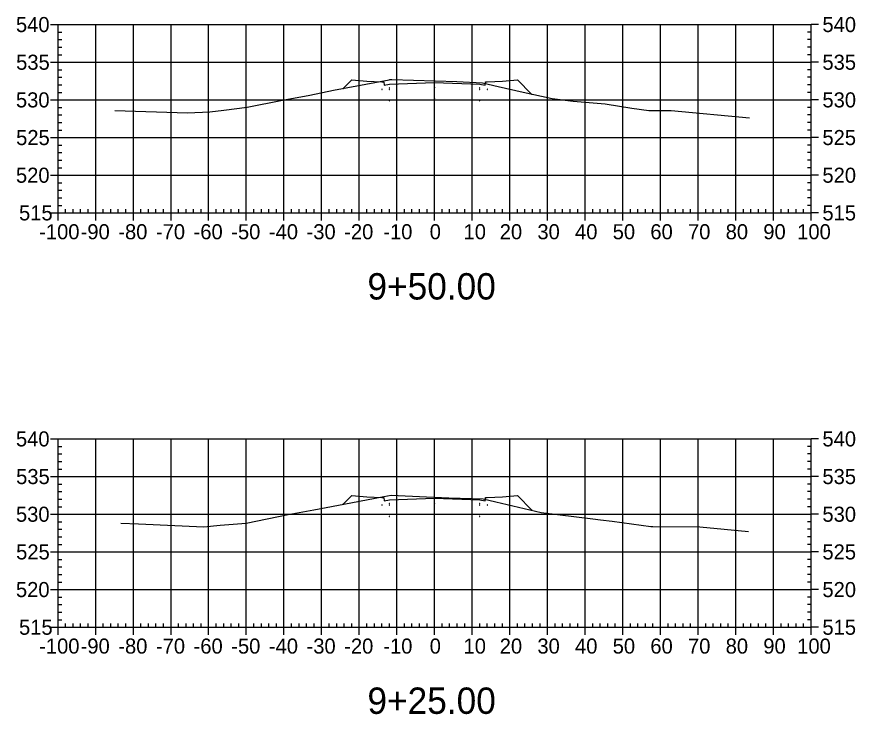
# Model space of a CAD drawing. Extents: x 708103 to 717568, y 374476 to 378707.
# Drawn here: x 716520.5 to 716743.2, y 376975 to 377160.1 of the extents above; entities that cross this region are included whole.
import ezdxf

# ---------------------------------------------------------------- set-up
doc = ezdxf.new("R2010")
doc.units = 0
for name, color, linetype in [('1', 7, 'Continuous'), ('14', 7, 'Continuous'), ('22', 7, 'Continuous'), ('57', 7, 'Continuous'), ('Existing', 7, 'Continuous')]:
    doc.layers.add(name, color=color, linetype=linetype)

msp = doc.modelspace()

# ---------------------------------------------------------------- linework, layer by layer
for points in [[(716617.45, 377140.83), (716617.55, 377140.83), (716617.55, 377140.93), (716617.45, 377140.93)], [(716619.45, 377141.16), (716619.55, 377141.16), (716619.55, 377141.26), (716619.45, 377141.26)], [(716619.45, 377140.83), (716619.55, 377140.83), (716619.55, 377140.93), (716619.45, 377140.93)], [(716631.45, 377141.31), (716631.55, 377141.31), (716631.55, 377141.41), (716631.45, 377141.41)], [(716643.45, 377141.16), (716643.55, 377141.16), (716643.55, 377141.26), (716643.45, 377141.26)], [(716643.45, 377140.83), (716643.55, 377140.83), (716643.55, 377140.93), (716643.45, 377140.93)], [(716645.45, 377140.83), (716645.55, 377140.83), (716645.55, 377140.93), (716645.45, 377140.93)], [(716619.45, 377137.83), (716619.55, 377137.83), (716619.55, 377137.93), (716619.45, 377137.93)], [(716631.45, 377138.31), (716631.55, 377138.31), (716631.55, 377138.41), (716631.45, 377138.41)], [(716643.45, 377137.83), (716643.55, 377137.83), (716643.55, 377137.93), (716643.45, 377137.93)], [(716619.45, 377030.8), (716619.55, 377030.8), (716619.55, 377030.9), (716619.45, 377030.9)], [(716631.45, 377030.95), (716631.55, 377030.95), (716631.55, 377031.05), (716631.45, 377031.05)], [(716643.45, 377030.8), (716643.55, 377030.8), (716643.55, 377030.9), (716643.45, 377030.9)], [(716617.45, 377030.47), (716617.55, 377030.47), (716617.55, 377030.57), (716617.45, 377030.57)], [(716619.45, 377030.47), (716619.55, 377030.47), (716619.55, 377030.57), (716619.45, 377030.57)], [(716643.45, 377030.47), (716643.55, 377030.47), (716643.55, 377030.57), (716643.45, 377030.57)], [(716645.45, 377030.47), (716645.55, 377030.47), (716645.55, 377030.57), (716645.45, 377030.57)], [(716619.45, 377027.47), (716619.55, 377027.47), (716619.55, 377027.57), (716619.45, 377027.57)], [(716631.45, 377027.95), (716631.55, 377027.95), (716631.55, 377028.05), (716631.45, 377028.05)], [(716643.45, 377027.47), (716643.55, 377027.47), (716643.55, 377027.57), (716643.45, 377027.57)]]:
    msp.add_lwpolyline(points, close=True)
at = {"layer": '14'}
for points in [[(716607.24, 377141.1), (716607.24, 377141.15), (716607.24, 377141.1), (716607.19, 377141.1), (716607.24, 377141.1), (716607.24, 377141.05), (716607.24, 377141.1), (716607.29, 377141.1)], [(716657.23, 377139.62), (716657.23, 377139.67), (716657.23, 377139.62), (716657.18, 377139.62), (716657.23, 377139.62), (716657.23, 377139.57), (716657.23, 377139.62), (716657.28, 377139.62)], [(716607.22, 377030.72), (716607.22, 377030.77), (716607.22, 377030.72), (716607.17, 377030.72), (716607.22, 377030.72), (716607.22, 377030.67), (716607.22, 377030.72), (716607.27, 377030.72)], [(716657.35, 377029.15), (716657.35, 377029.2), (716657.35, 377029.15), (716657.3, 377029.15), (716657.35, 377029.15), (716657.35, 377029.1), (716657.35, 377029.15), (716657.4, 377029.15)]]:
    msp.add_lwpolyline(points, dxfattribs=at)
at = {"layer": '22'}
for points in [[(716607.24, 377141.1), (716609.5, 377143.36), (716613.5, 377143.04), (716617.5, 377142.88), (716618, 377142.88), (716618.08, 377141.96), (716619.5, 377142.21), (716631.5, 377142.69), (716643.5, 377142.21), (716644.91, 377141.96), (716645, 377142.88), (716645.5, 377142.88), (716649.5, 377143.04), (716653.5, 377143.36), (716657.23, 377139.62)], [(716607.22, 377030.72), (716609.5, 377033), (716613.5, 377032.68), (716617.5, 377032.52), (716618, 377032.52), (716618.08, 377031.6), (716619.5, 377031.85), (716631.5, 377032.33), (716643.5, 377031.85), (716644.91, 377031.6), (716645, 377032.52), (716645.5, 377032.52), (716649.5, 377032.68), (716653.5, 377033), (716657.35, 377029.15)]]:
    msp.add_lwpolyline(points, dxfattribs=at)
at = {"layer": '57'}
for p, q in [((716529.5, 377158.07), (716531.5, 377158.07)), ((716531.5, 377158.07), (716731.5, 377158.07)), ((716531.5, 377108.07), (716531.5, 377158.07)), ((716531.5, 377108.07), (716531.5, 377158.07)), ((716541.5, 377108.07), (716541.5, 377158.07)), ((716551.5, 377108.07), (716551.5, 377158.07)), ((716561.5, 377108.07), (716561.5, 377158.07)), ((716571.5, 377108.07), (716571.5, 377158.07)), ((716581.5, 377108.07), (716581.5, 377158.07)), ((716591.5, 377108.07), (716591.5, 377158.07)), ((716601.5, 377108.07), (716601.5, 377158.07)), ((716611.5, 377108.07), (716611.5, 377158.07)), ((716621.5, 377108.07), (716621.5, 377158.07)), ((716631.5, 377108.07), (716631.5, 377158.07)), ((716641.5, 377108.07), (716641.5, 377158.07)), ((716651.5, 377108.07), (716651.5, 377158.07)), ((716661.5, 377108.07), (716661.5, 377158.07)), ((716671.5, 377108.07), (716671.5, 377158.07)), ((716681.5, 377108.07), (716681.5, 377158.07)), ((716691.5, 377108.07), (716691.5, 377158.07)), ((716701.5, 377108.07), (716701.5, 377158.07)), ((716711.5, 377108.07), (716711.5, 377158.07)), ((716721.5, 377108.07), (716721.5, 377158.07)), ((716731.5, 377108.07), (716731.5, 377158.07)), ((716731.5, 377108.07), (716731.5, 377158.07)), ((716733.5, 377158.07), (716731.5, 377158.07)), ((716531.5, 377156.07), (716532.5, 377156.07)), ((716731.5, 377156.07), (716730.5, 377156.07)), ((716531.5, 377154.07), (716532.5, 377154.07)), ((716731.5, 377154.07), (716730.5, 377154.07)), ((716531.5, 377152.07), (716532.5, 377152.07)), ((716731.5, 377152.07), (716730.5, 377152.07)), ((716531.5, 377150.07), (716532.5, 377150.07)), ((716731.5, 377150.07), (716730.5, 377150.07)), ((716529.5, 377148.07), (716531.5, 377148.07)), ((716531.5, 377148.07), (716731.5, 377148.07)), ((716733.5, 377148.07), (716731.5, 377148.07)), ((716531.5, 377146.07), (716532.5, 377146.07)), ((716731.5, 377146.07), (716730.5, 377146.07)), ((716531.5, 377144.07), (716532.5, 377144.07)), ((716531.5, 377142.07), (716532.5, 377142.07)), ((716731.5, 377144.07), (716730.5, 377144.07)), ((716731.5, 377142.07), (716730.5, 377142.07)), ((716531.5, 377140.07), (716532.5, 377140.07)), ((716731.5, 377140.07), (716730.5, 377140.07)), ((716529.5, 377138.07), (716531.5, 377138.07)), ((716531.5, 377138.07), (716731.5, 377138.07)), ((716733.5, 377138.07), (716731.5, 377138.07)), ((716531.5, 377136.07), (716532.5, 377136.07)), ((716731.5, 377136.07), (716730.5, 377136.07)), ((716531.5, 377134.07), (716532.5, 377134.07)), ((716731.5, 377134.07), (716730.5, 377134.07)), ((716531.5, 377132.07), (716532.5, 377132.07)), ((716731.5, 377132.07), (716730.5, 377132.07)), ((716531.5, 377130.07), (716532.5, 377130.07)), ((716731.5, 377130.07), (716730.5, 377130.07)), ((716529.5, 377128.07), (716531.5, 377128.07)), ((716531.5, 377128.07), (716731.5, 377128.07)), ((716733.5, 377128.07), (716731.5, 377128.07)), ((716531.5, 377126.07), (716532.5, 377126.07)), ((716731.5, 377126.07), (716730.5, 377126.07)), ((716531.5, 377124.07), (716532.5, 377124.07)), ((716531.5, 377122.07), (716532.5, 377122.07)), ((716731.5, 377124.07), (716730.5, 377124.07)), ((716731.5, 377122.07), (716730.5, 377122.07)), ((716531.5, 377120.07), (716532.5, 377120.07)), ((716731.5, 377120.07), (716730.5, 377120.07)), ((716529.5, 377118.07), (716531.5, 377118.07)), ((716531.5, 377118.07), (716731.5, 377118.07)), ((716733.5, 377118.07), (716731.5, 377118.07)), ((716531.5, 377116.07), (716532.5, 377116.07)), ((716731.5, 377116.07), (716730.5, 377116.07)), ((716531.5, 377114.07), (716532.5, 377114.07)), ((716731.5, 377114.07), (716730.5, 377114.07)), ((716531.5, 377112.07), (716532.5, 377112.07)), ((716731.5, 377112.07), (716730.5, 377112.07)), ((716531.5, 377110.07), (716532.5, 377110.07)), ((716533.5, 377108.07), (716533.5, 377109.07)), ((716535.5, 377108.07), (716535.5, 377109.07)), ((716537.5, 377108.07), (716537.5, 377109.07)), ((716539.5, 377108.07), (716539.5, 377109.07)), ((716543.5, 377108.07), (716543.5, 377109.07)), ((716545.5, 377108.07), (716545.5, 377109.07)), ((716547.5, 377108.07), (716547.5, 377109.07)), ((716549.5, 377108.07), (716549.5, 377109.07)), ((716553.5, 377108.07), (716553.5, 377109.07)), ((716555.5, 377108.07), (716555.5, 377109.07)), ((716557.5, 377108.07), (716557.5, 377109.07)), ((716559.5, 377108.07), (716559.5, 377109.07)), ((716563.5, 377108.07), (716563.5, 377109.07)), ((716565.5, 377108.07), (716565.5, 377109.07)), ((716567.5, 377108.07), (716567.5, 377109.07)), ((716569.5, 377108.07), (716569.5, 377109.07)), ((716573.5, 377108.07), (716573.5, 377109.07)), ((716575.5, 377108.07), (716575.5, 377109.07)), ((716577.5, 377108.07), (716577.5, 377109.07)), ((716579.5, 377108.07), (716579.5, 377109.07)), ((716583.5, 377108.07), (716583.5, 377109.07)), ((716585.5, 377108.07), (716585.5, 377109.07)), ((716587.5, 377108.07), (716587.5, 377109.07)), ((716589.5, 377108.07), (716589.5, 377109.07)), ((716593.5, 377108.07), (716593.5, 377109.07)), ((716595.5, 377108.07), (716595.5, 377109.07)), ((716597.5, 377108.07), (716597.5, 377109.07)), ((716599.5, 377108.07), (716599.5, 377109.07)), ((716603.5, 377108.07), (716603.5, 377109.07)), ((716605.5, 377108.07), (716605.5, 377109.07)), ((716607.5, 377108.07), (716607.5, 377109.07)), ((716609.5, 377108.07), (716609.5, 377109.07)), ((716613.5, 377108.07), (716613.5, 377109.07)), ((716615.5, 377108.07), (716615.5, 377109.07)), ((716617.5, 377108.07), (716617.5, 377109.07)), ((716619.5, 377108.07), (716619.5, 377109.07)), ((716623.5, 377108.07), (716623.5, 377109.07)), ((716625.5, 377108.07), (716625.5, 377109.07)), ((716627.5, 377108.07), (716627.5, 377109.07)), ((716629.5, 377108.07), (716629.5, 377109.07)), ((716633.5, 377108.07), (716633.5, 377109.07)), ((716635.5, 377108.07), (716635.5, 377109.07)), ((716637.5, 377108.07), (716637.5, 377109.07)), ((716639.5, 377108.07), (716639.5, 377109.07)), ((716643.5, 377108.07), (716643.5, 377109.07)), ((716645.5, 377108.07), (716645.5, 377109.07)), ((716647.5, 377108.07), (716647.5, 377109.07)), ((716649.5, 377108.07), (716649.5, 377109.07)), ((716653.5, 377108.07), (716653.5, 377109.07)), ((716655.5, 377108.07), (716655.5, 377109.07)), ((716657.5, 377108.07), (716657.5, 377109.07)), ((716659.5, 377108.07), (716659.5, 377109.07)), ((716663.5, 377108.07), (716663.5, 377109.07)), ((716665.5, 377108.07), (716665.5, 377109.07)), ((716667.5, 377108.07), (716667.5, 377109.07)), ((716669.5, 377108.07), (716669.5, 377109.07)), ((716673.5, 377108.07), (716673.5, 377109.07)), ((716675.5, 377108.07), (716675.5, 377109.07)), ((716677.5, 377108.07), (716677.5, 377109.07)), ((716679.5, 377108.07), (716679.5, 377109.07)), ((716683.5, 377108.07), (716683.5, 377109.07)), ((716685.5, 377108.07), (716685.5, 377109.07)), ((716687.5, 377108.07), (716687.5, 377109.07)), ((716689.5, 377108.07), (716689.5, 377109.07)), ((716693.5, 377108.07), (716693.5, 377109.07)), ((716695.5, 377108.07), (716695.5, 377109.07)), ((716697.5, 377108.07), (716697.5, 377109.07)), ((716699.5, 377108.07), (716699.5, 377109.07)), ((716703.5, 377108.07), (716703.5, 377109.07)), ((716705.5, 377108.07), (716705.5, 377109.07)), ((716707.5, 377108.07), (716707.5, 377109.07)), ((716709.5, 377108.07), (716709.5, 377109.07)), ((716713.5, 377108.07), (716713.5, 377109.07)), ((716715.5, 377108.07), (716715.5, 377109.07)), ((716717.5, 377108.07), (716717.5, 377109.07)), ((716719.5, 377108.07), (716719.5, 377109.07)), ((716723.5, 377108.07), (716723.5, 377109.07)), ((716725.5, 377108.07), (716725.5, 377109.07)), ((716727.5, 377108.07), (716727.5, 377109.07)), ((716729.5, 377108.07), (716729.5, 377109.07)), ((716731.5, 377110.07), (716730.5, 377110.07)), ((716529.5, 377108.07), (716531.5, 377108.07)), ((716531.5, 377108.07), (716731.5, 377108.07)), ((716531.5, 377108.07), (716731.5, 377108.07)), ((716531.5, 377106.07), (716531.5, 377108.07)), ((716541.5, 377106.07), (716541.5, 377108.07)), ((716551.5, 377106.07), (716551.5, 377108.07)), ((716561.5, 377106.07), (716561.5, 377108.07)), ((716571.5, 377106.07), (716571.5, 377108.07)), ((716581.5, 377106.07), (716581.5, 377108.07)), ((716591.5, 377106.07), (716591.5, 377108.07)), ((716601.5, 377106.07), (716601.5, 377108.07)), ((716611.5, 377106.07), (716611.5, 377108.07)), ((716621.5, 377106.07), (716621.5, 377108.07)), ((716631.5, 377106.07), (716631.5, 377108.07)), ((716641.5, 377106.07), (716641.5, 377108.07)), ((716651.5, 377106.07), (716651.5, 377108.07)), ((716661.5, 377106.07), (716661.5, 377108.07)), ((716671.5, 377106.07), (716671.5, 377108.07)), ((716681.5, 377106.07), (716681.5, 377108.07)), ((716691.5, 377106.07), (716691.5, 377108.07)), ((716701.5, 377106.07), (716701.5, 377108.07)), ((716711.5, 377106.07), (716711.5, 377108.07)), ((716721.5, 377106.07), (716721.5, 377108.07)), ((716731.5, 377106.07), (716731.5, 377108.07)), ((716733.5, 377108.07), (716731.5, 377108.07)), ((716529.5, 377048.07), (716531.5, 377048.07)), ((716531.5, 377048.07), (716731.5, 377048.07)), ((716531.5, 376998.07), (716531.5, 377048.07)), ((716531.5, 376998.07), (716531.5, 377048.07)), ((716541.5, 376998.07), (716541.5, 377048.07)), ((716551.5, 376998.07), (716551.5, 377048.07)), ((716561.5, 376998.07), (716561.5, 377048.07)), ((716571.5, 376998.07), (716571.5, 377048.07)), ((716581.5, 376998.07), (716581.5, 377048.07)), ((716591.5, 376998.07), (716591.5, 377048.07)), ((716601.5, 376998.07), (716601.5, 377048.07)), ((716611.5, 376998.07), (716611.5, 377048.07)), ((716621.5, 376998.07), (716621.5, 377048.07)), ((716631.5, 376998.07), (716631.5, 377048.07)), ((716641.5, 376998.07), (716641.5, 377048.07)), ((716651.5, 376998.07), (716651.5, 377048.07)), ((716661.5, 376998.07), (716661.5, 377048.07)), ((716671.5, 376998.07), (716671.5, 377048.07)), ((716681.5, 376998.07), (716681.5, 377048.07)), ((716691.5, 376998.07), (716691.5, 377048.07)), ((716701.5, 376998.07), (716701.5, 377048.07)), ((716711.5, 376998.07), (716711.5, 377048.07)), ((716721.5, 376998.07), (716721.5, 377048.07)), ((716731.5, 376998.07), (716731.5, 377048.07)), ((716731.5, 376998.07), (716731.5, 377048.07)), ((716733.5, 377048.07), (716731.5, 377048.07)), ((716531.5, 377046.07), (716532.5, 377046.07)), ((716731.5, 377046.07), (716730.5, 377046.07)), ((716531.5, 377044.07), (716532.5, 377044.07)), ((716531.5, 377042.07), (716532.5, 377042.07)), ((716731.5, 377044.07), (716730.5, 377044.07)), ((716731.5, 377042.07), (716730.5, 377042.07)), ((716531.5, 377040.07), (716532.5, 377040.07)), ((716731.5, 377040.07), (716730.5, 377040.07)), ((716529.5, 377038.07), (716531.5, 377038.07)), ((716531.5, 377038.07), (716731.5, 377038.07)), ((716733.5, 377038.07), (716731.5, 377038.07)), ((716531.5, 377036.07), (716532.5, 377036.07)), ((716731.5, 377036.07), (716730.5, 377036.07)), ((716531.5, 377034.07), (716532.5, 377034.07)), ((716731.5, 377034.07), (716730.5, 377034.07)), ((716531.5, 377032.07), (716532.5, 377032.07)), ((716731.5, 377032.07), (716730.5, 377032.07)), ((716531.5, 377030.07), (716532.5, 377030.07)), ((716731.5, 377030.07), (716730.5, 377030.07)), ((716529.5, 377028.07), (716531.5, 377028.07)), ((716531.5, 377028.07), (716731.5, 377028.07)), ((716733.5, 377028.07), (716731.5, 377028.07)), ((716531.5, 377026.07), (716532.5, 377026.07)), ((716531.5, 377024.07), (716532.5, 377024.07)), ((716731.5, 377026.07), (716730.5, 377026.07)), ((716731.5, 377024.07), (716730.5, 377024.07)), ((716531.5, 377022.07), (716532.5, 377022.07)), ((716731.5, 377022.07), (716730.5, 377022.07)), ((716531.5, 377020.07), (716532.5, 377020.07)), ((716731.5, 377020.07), (716730.5, 377020.07)), ((716529.5, 377018.07), (716531.5, 377018.07)), ((716531.5, 377018.07), (716731.5, 377018.07)), ((716733.5, 377018.07), (716731.5, 377018.07)), ((716531.5, 377016.07), (716532.5, 377016.07)), ((716731.5, 377016.07), (716730.5, 377016.07)), ((716531.5, 377014.07), (716532.5, 377014.07)), ((716731.5, 377014.07), (716730.5, 377014.07)), ((716531.5, 377012.07), (716532.5, 377012.07)), ((716731.5, 377012.07), (716730.5, 377012.07)), ((716531.5, 377010.07), (716532.5, 377010.07)), ((716731.5, 377010.07), (716730.5, 377010.07)), ((716529.5, 377008.07), (716531.5, 377008.07)), ((716531.5, 377008.07), (716731.5, 377008.07)), ((716733.5, 377008.07), (716731.5, 377008.07)), ((716531.5, 377006.07), (716532.5, 377006.07)), ((716531.5, 377004.07), (716532.5, 377004.07)), ((716731.5, 377006.07), (716730.5, 377006.07)), ((716731.5, 377004.07), (716730.5, 377004.07)), ((716531.5, 377002.07), (716532.5, 377002.07)), ((716731.5, 377002.07), (716730.5, 377002.07)), ((716531.5, 377000.07), (716532.5, 377000.07)), ((716731.5, 377000.07), (716730.5, 377000.07)), ((716529.5, 376998.07), (716531.5, 376998.07)), ((716531.5, 376998.07), (716731.5, 376998.07)), ((716531.5, 376998.07), (716731.5, 376998.07)), ((716531.5, 376996.07), (716531.5, 376998.07)), ((716533.5, 376998.07), (716533.5, 376999.07)), ((716535.5, 376998.07), (716535.5, 376999.07)), ((716537.5, 376998.07), (716537.5, 376999.07)), ((716539.5, 376998.07), (716539.5, 376999.07)), ((716541.5, 376996.07), (716541.5, 376998.07)), ((716543.5, 376998.07), (716543.5, 376999.07)), ((716545.5, 376998.07), (716545.5, 376999.07)), ((716547.5, 376998.07), (716547.5, 376999.07)), ((716549.5, 376998.07), (716549.5, 376999.07)), ((716551.5, 376996.07), (716551.5, 376998.07)), ((716553.5, 376998.07), (716553.5, 376999.07)), ((716555.5, 376998.07), (716555.5, 376999.07)), ((716557.5, 376998.07), (716557.5, 376999.07)), ((716559.5, 376998.07), (716559.5, 376999.07)), ((716561.5, 376996.07), (716561.5, 376998.07)), ((716563.5, 376998.07), (716563.5, 376999.07)), ((716565.5, 376998.07), (716565.5, 376999.07)), ((716567.5, 376998.07), (716567.5, 376999.07)), ((716569.5, 376998.07), (716569.5, 376999.07)), ((716571.5, 376996.07), (716571.5, 376998.07)), ((716573.5, 376998.07), (716573.5, 376999.07)), ((716575.5, 376998.07), (716575.5, 376999.07)), ((716577.5, 376998.07), (716577.5, 376999.07)), ((716579.5, 376998.07), (716579.5, 376999.07)), ((716581.5, 376996.07), (716581.5, 376998.07)), ((716583.5, 376998.07), (716583.5, 376999.07)), ((716585.5, 376998.07), (716585.5, 376999.07)), ((716587.5, 376998.07), (716587.5, 376999.07)), ((716589.5, 376998.07), (716589.5, 376999.07)), ((716591.5, 376996.07), (716591.5, 376998.07)), ((716593.5, 376998.07), (716593.5, 376999.07)), ((716595.5, 376998.07), (716595.5, 376999.07)), ((716597.5, 376998.07), (716597.5, 376999.07)), ((716599.5, 376998.07), (716599.5, 376999.07)), ((716601.5, 376996.07), (716601.5, 376998.07)), ((716603.5, 376998.07), (716603.5, 376999.07)), ((716605.5, 376998.07), (716605.5, 376999.07)), ((716607.5, 376998.07), (716607.5, 376999.07)), ((716609.5, 376998.07), (716609.5, 376999.07)), ((716611.5, 376996.07), (716611.5, 376998.07)), ((716613.5, 376998.07), (716613.5, 376999.07)), ((716615.5, 376998.07), (716615.5, 376999.07)), ((716617.5, 376998.07), (716617.5, 376999.07)), ((716619.5, 376998.07), (716619.5, 376999.07)), ((716621.5, 376996.07), (716621.5, 376998.07)), ((716623.5, 376998.07), (716623.5, 376999.07)), ((716625.5, 376998.07), (716625.5, 376999.07)), ((716627.5, 376998.07), (716627.5, 376999.07)), ((716629.5, 376998.07), (716629.5, 376999.07)), ((716631.5, 376996.07), (716631.5, 376998.07)), ((716633.5, 376998.07), (716633.5, 376999.07)), ((716635.5, 376998.07), (716635.5, 376999.07)), ((716637.5, 376998.07), (716637.5, 376999.07)), ((716639.5, 376998.07), (716639.5, 376999.07)), ((716641.5, 376996.07), (716641.5, 376998.07)), ((716643.5, 376998.07), (716643.5, 376999.07)), ((716645.5, 376998.07), (716645.5, 376999.07)), ((716647.5, 376998.07), (716647.5, 376999.07)), ((716649.5, 376998.07), (716649.5, 376999.07)), ((716651.5, 376996.07), (716651.5, 376998.07)), ((716653.5, 376998.07), (716653.5, 376999.07)), ((716655.5, 376998.07), (716655.5, 376999.07)), ((716657.5, 376998.07), (716657.5, 376999.07)), ((716659.5, 376998.07), (716659.5, 376999.07)), ((716661.5, 376996.07), (716661.5, 376998.07)), ((716663.5, 376998.07), (716663.5, 376999.07)), ((716665.5, 376998.07), (716665.5, 376999.07)), ((716667.5, 376998.07), (716667.5, 376999.07)), ((716669.5, 376998.07), (716669.5, 376999.07)), ((716671.5, 376996.07), (716671.5, 376998.07)), ((716673.5, 376998.07), (716673.5, 376999.07)), ((716675.5, 376998.07), (716675.5, 376999.07)), ((716677.5, 376998.07), (716677.5, 376999.07)), ((716679.5, 376998.07), (716679.5, 376999.07)), ((716681.5, 376996.07), (716681.5, 376998.07)), ((716683.5, 376998.07), (716683.5, 376999.07)), ((716685.5, 376998.07), (716685.5, 376999.07)), ((716687.5, 376998.07), (716687.5, 376999.07)), ((716689.5, 376998.07), (716689.5, 376999.07)), ((716691.5, 376996.07), (716691.5, 376998.07)), ((716693.5, 376998.07), (716693.5, 376999.07)), ((716695.5, 376998.07), (716695.5, 376999.07)), ((716697.5, 376998.07), (716697.5, 376999.07)), ((716699.5, 376998.07), (716699.5, 376999.07)), ((716701.5, 376996.07), (716701.5, 376998.07)), ((716703.5, 376998.07), (716703.5, 376999.07)), ((716705.5, 376998.07), (716705.5, 376999.07)), ((716707.5, 376998.07), (716707.5, 376999.07)), ((716709.5, 376998.07), (716709.5, 376999.07)), ((716711.5, 376996.07), (716711.5, 376998.07)), ((716713.5, 376998.07), (716713.5, 376999.07)), ((716715.5, 376998.07), (716715.5, 376999.07)), ((716717.5, 376998.07), (716717.5, 376999.07)), ((716719.5, 376998.07), (716719.5, 376999.07)), ((716721.5, 376996.07), (716721.5, 376998.07)), ((716723.5, 376998.07), (716723.5, 376999.07)), ((716725.5, 376998.07), (716725.5, 376999.07)), ((716727.5, 376998.07), (716727.5, 376999.07)), ((716729.5, 376998.07), (716729.5, 376999.07)), ((716731.5, 376996.07), (716731.5, 376998.07)), ((716733.5, 376998.07), (716731.5, 376998.07))]:
    msp.add_line(p, q, dxfattribs=at)
at = {"layer": 'Existing'}
for points in [[(716546.6, 377135.22), (716565.9, 377134.6), (716571.8, 377134.88), (716575.52, 377135.38), (716581.73, 377136.13), (716591.09, 377138.02), (716598.37, 377139.32), (716604.68, 377140.62), (716619.4, 377143.41), (716619.58, 377143.45), (716619.74, 377143.47), (716619.96, 377143.46), (716620.17, 377143.47), (716637.44, 377142.98), (716644.2, 377142.62), (716648.41, 377141.63), (716655.05, 377140.09), (716662.71, 377138.45), (716668.3, 377137.75), (716676.8, 377137), (716683.84, 377135.88), (716688.44, 377135.26), (716689.91, 377135.26), (716694.32, 377135.22), (716715.1, 377133.32)], [(716548.16, 377025.66), (716552.85, 377025.51), (716570.22, 377024.69), (716574.57, 377025.15), (716581.44, 377025.68), (716592.58, 377027.97), (716599.45, 377029.22), (716609.23, 377031.11), (716618.06, 377032.82), (716620, 377033.16), (716629.39, 377032.67), (716635.24, 377032.46), (716644.37, 377032.14), (716647.79, 377031.37), (716659.84, 377028.57), (716673.5, 377026.88), (716675.58, 377026.59), (716678.7, 377026.19), (716688.95, 377024.82), (716689.45, 377024.82), (716701.94, 377024.68), (716714.85, 377023.51)]]:
    msp.add_lwpolyline(points, dxfattribs=at)

# ---------------------------------------------------------------- texts
at = {"layer": '1'}
for s, p in [('9+50.00', (716613.67, 377085.07)), ('9+25.00', (716613.67, 376975.07))]:
    msp.add_text(s, height=7, dxfattribs=at).set_placement(p)
at = {"layer": '14'}
for p in [(716613.46, 377142.99), (716613.46, 377142.32), (716617.46, 377142.16), (716645.46, 377142.16), (716649.46, 377142.99), (716649.46, 377142.32), (716613.46, 377032.63), (716613.46, 377031.96), (716617.46, 377031.8), (716645.46, 377031.8), (716649.46, 377032.63), (716649.46, 377031.96)]:
    msp.add_text('+', height=0.1, dxfattribs=at).set_placement(p)
at = {"layer": '57'}
for s, p in [('540', (716520.32, 377156.07)), ('540', (716734.5, 377156.07)), ('535', (716520.37, 377146.07)), ('535', (716734.5, 377146.07)), ('530', (716520.32, 377136.07)), ('530', (716734.5, 377136.07)), ('525', (716520.37, 377126.07)), ('525', (716734.5, 377126.07)), ('520', (716520.32, 377116.07)), ('520', (716734.5, 377116.07)), ('515', (716521.14, 377106.07)), ('515', (716734.5, 377106.07)), ('-100', (716526.49, 377101.07)), ('-90', (716537.5, 377101.07)), ('-80', (716547.5, 377101.07)), ('-70', (716557.5, 377101.07)), ('-60', (716567.5, 377101.07)), ('-50', (716577.5, 377101.07)), ('-40', (716587.5, 377101.07)), ('-30', (716597.5, 377101.07)), ('-20', (716607.5, 377101.07)), ('-10', (716617.88, 377101.07)), ('0', (716630.2, 377101.07)), ('10', (716639.19, 377101.07)), ('20', (716648.8, 377101.07)), ('30', (716658.8, 377101.07)), ('40', (716668.8, 377101.07)), ('50', (716678.8, 377101.07)), ('60', (716688.8, 377101.07)), ('70', (716698.8, 377101.07)), ('80', (716708.8, 377101.07)), ('90', (716718.8, 377101.07)), ('100', (716727.8, 377101.07)), ('540', (716520.32, 377046.07)), ('540', (716734.5, 377046.07)), ('535', (716520.37, 377036.07)), ('535', (716734.5, 377036.07)), ('530', (716520.32, 377026.07)), ('530', (716734.5, 377026.07)), ('525', (716520.37, 377016.07)), ('525', (716734.5, 377016.07)), ('520', (716520.32, 377006.07)), ('520', (716734.5, 377006.07)), ('515', (716521.14, 376996.07)), ('515', (716734.5, 376996.07)), ('-100', (716526.49, 376991.07)), ('-90', (716537.5, 376991.07)), ('-80', (716547.5, 376991.07)), ('-70', (716557.5, 376991.07)), ('-60', (716567.5, 376991.07)), ('-50', (716577.5, 376991.07)), ('-40', (716587.5, 376991.07)), ('-30', (716597.5, 376991.07)), ('-20', (716607.5, 376991.07)), ('-10', (716617.88, 376991.07)), ('0', (716630.2, 376991.07)), ('10', (716639.19, 376991.07)), ('20', (716648.8, 376991.07)), ('30', (716658.8, 376991.07)), ('40', (716668.8, 376991.07)), ('50', (716678.8, 376991.07)), ('60', (716688.8, 376991.07)), ('70', (716698.8, 376991.07)), ('80', (716708.8, 376991.07)), ('90', (716718.8, 376991.07)), ('100', (716727.8, 376991.07))]:
    msp.add_text(s, height=4, dxfattribs=at).set_placement(p)

doc.saveas('drawing.dxf')
